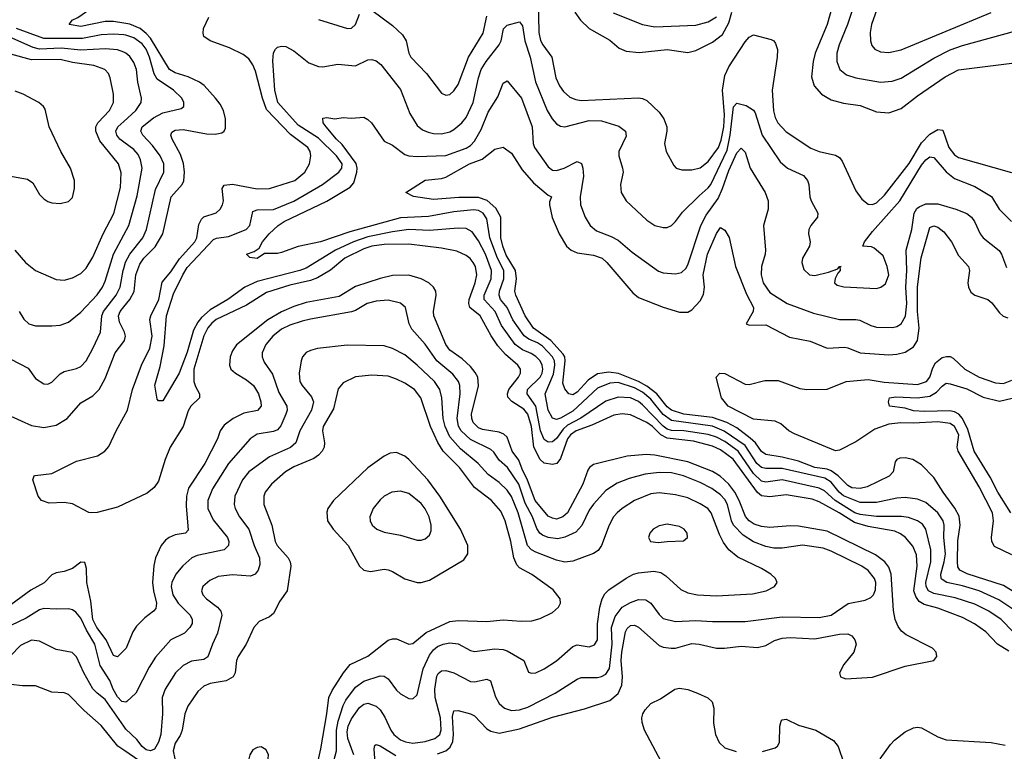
# Model space of a CAD drawing. Header units: inches. Extents: x 1308407 to 1441228, y 959628 to 1036311.
# Tile 630 of 656: x 1389493 to 1394293, y 1023147 to 1026713. Entities that reach past the tile are written whole.
import ezdxf

# ---------------------------------------------------------------- set-up
doc = ezdxf.new("R2010")
doc.units = ezdxf.units.IN
doc.header["$MEASUREMENT"] = 0
doc.layers.add('B3082', color=7, linetype='Continuous')
doc.layers.add('B3092', color=7, linetype='Continuous')

msp = doc.modelspace()

# ---------------------------------------------------------------- linework, layer by layer
at = {"layer": 'B3082', "color": 5}
for points, elevation in [([(1390000, 1026696.3), (1389950, 1026703.8), (1389910, 1026703.5), (1389790, 1026679.9), (1389733.6, 1026690), (1389748, 1026710), (1389776.3, 1026723.7), (1389872.5, 1026790), (1389990, 1026834), (1390000, 1026836.4)], 2820), ([(1390000, 1026554.3), (1389970, 1026565.7), (1389911, 1026571), (1389790, 1026564.9), (1389694.2, 1026574.2), (1389589.5, 1026569.5), (1389558.2, 1026578.2), (1389430, 1026633.7)], 2860), ([(1390000, 1026638.5), (1389950, 1026642.7), (1389890, 1026638.5), (1389798.2, 1026621.8), (1389610, 1026622.1), (1389477.8, 1026670)], 2840), ([(1389469.2, 1025590), (1389521.5, 1025530), (1389570, 1025491), (1389670, 1025446.7), (1389710, 1025444.2), (1389750, 1025454.7), (1389790, 1025475.9), (1389817.4, 1025502.7), (1389850, 1025556.1), (1389899.9, 1025670), (1389951, 1025769), (1389984.3, 1025895.7), (1389987.4, 1025967.4), (1389974.7, 1026010), (1389882.7, 1026122.7), (1389864.3, 1026170), (1389864.6, 1026190), (1389873.5, 1026210), (1389930.5, 1026270), (1389949.9, 1026310.1), (1389950.5, 1026350), (1389934.6, 1026430), (1389926, 1026450), (1389907.2, 1026470), (1389854, 1026490), (1389750, 1026504.3), (1389690, 1026519.3), (1389550, 1026517.5), (1389450, 1026544.9)], 2880), ([(1389430, 1025953.5), (1389530, 1025935.8), (1389557.5, 1025917.5), (1389590, 1025860.8), (1389610, 1025839.6), (1389630, 1025826.5), (1389650, 1025820.3), (1389690, 1025816.9), (1389730, 1025827.6), (1389750, 1025846.7), (1389760.7, 1025890), (1389759.8, 1025930), (1389739.9, 1025990), (1389693.8, 1026070), (1389636.7, 1026190), (1389616.2, 1026276.2), (1389608.5, 1026290), (1389586.3, 1026310), (1389509.9, 1026349.9), (1389470, 1026364.7)], 2920), ([(1390000, 1026116), (1389980.2, 1026130), (1389965.8, 1026150), (1389962.2, 1026170), (1389970.4, 1026190), (1390000, 1026216.7)], 2860), ([(1389490, 1025290.4), (1389512.7, 1025252.7), (1389538, 1025230), (1389570, 1025220.2), (1389650, 1025220.2), (1389690, 1025224.4), (1389730, 1025239), (1389790, 1025287.2), (1389870, 1025372.3), (1389897.1, 1025410), (1389910, 1025438.9), (1389949.6, 1025570.3), (1390000, 1025664.7)], 2860), ([(1389450, 1025057.8), (1389533.9, 1025013.9), (1389570, 1024964.4), (1389610, 1024937.6), (1389630, 1024937), (1389650, 1024947), (1389690, 1024986.3), (1389710, 1024998), (1389770, 1025013.4), (1389790, 1025023.2), (1389816.8, 1025050), (1389850, 1025110.3), (1389885.9, 1025190), (1389893.9, 1025270), (1389901.8, 1025290), (1389963.5, 1025370), (1389983.3, 1025410), (1389996.9, 1025490), (1390000, 1025500.5)], 2840), ([(1390000, 1025196.9), (1389978.6, 1025238.6), (1389973.8, 1025270), (1389981.9, 1025290), (1390000, 1025313)], 2820), ([(1389450, 1024780.6), (1389550, 1024734.4), (1389610, 1024725.8), (1389670, 1024736.6), (1389724.5, 1024770), (1389790, 1024844.9), (1389850, 1024879.4), (1389880.2, 1024910), (1389910, 1024964.7), (1389957.7, 1025090), (1390000, 1025145.3)], 2820), ([(1390000, 1024351.4), (1389970, 1024337.3), (1389870, 1024311.3), (1389842, 1024310), (1389830, 1024311.6), (1389750, 1024353.6), (1389710, 1024359.8), (1389636.2, 1024356.2), (1389599, 1024370), (1389582, 1024390), (1389557.2, 1024470), (1389564, 1024490), (1389568.3, 1024491.7), (1389650, 1024501.6), (1389770, 1024561.4), (1389872.3, 1024587.7), (1389908.5, 1024610), (1389927.3, 1024632.7), (1389963.2, 1024710), (1390000, 1024777.5)], 2780), ([(1390000, 1023638.7), (1389970, 1023608.4), (1389950, 1023614.3), (1389914.8, 1023690), (1389868.5, 1023750), (1389850, 1023789.1), (1389838.8, 1023878.8), (1389819.9, 1023970), (1389819, 1024039), (1389810, 1024067.3), (1389790, 1024069.6), (1389750, 1024038.2), (1389710, 1024024.1), (1389670, 1024017.3), (1389650, 1024006.6), (1389612.1, 1023967.9), (1389547.8, 1023932.2), (1389450, 1023861.4)], 2820), ([(1390000, 1023388.8), (1389990, 1023390.7), (1389970, 1023412.1), (1389948, 1023450), (1389931.8, 1023491.8), (1389884.8, 1023564.8), (1389858.5, 1023670), (1389817.9, 1023737.9), (1389790, 1023796), (1389766.1, 1023826.1), (1389750, 1023837.3), (1389730, 1023841.8), (1389670, 1023839.4), (1389610, 1023843.7), (1389590, 1023836.3), (1389524.3, 1023795.7), (1389450, 1023760.7)], 2840), ([(1390000, 1023269.7), (1389910, 1023399.9), (1389870.3, 1023430.3), (1389850, 1023452.5), (1389805.9, 1023530), (1389770, 1023608), (1389749, 1023629), (1389670, 1023643.1), (1389590, 1023684.4), (1389550, 1023689), (1389496.4, 1023663.6), (1389447.9, 1023612.1)], 2860), ([(1390000, 1023152.7), (1389971.8, 1023171.8), (1389890, 1023273.6), (1389806.8, 1023346.8), (1389730, 1023424.2), (1389710, 1023432), (1389650, 1023435.6), (1389570, 1023466.2), (1389506.5, 1023466.5), (1389450, 1023472.7)], 2880)]:
    msp.add_lwpolyline(points, dxfattribs=dict(at, elevation=elevation))
at = {"layer": 'B3092', "color": 5}
for points, elevation in [([(1393595.3, 1026890), (1393529.1, 1026690), (1393487.8, 1026590), (1393477.2, 1026550), (1393476.8, 1026510), (1393490.8, 1026470.8), (1393524.7, 1026444.7), (1393570, 1026430.2), (1393690, 1026407.9), (1393747.4, 1026412.6), (1393790, 1026427.3), (1393950, 1026524.7), (1394030, 1026565.7), (1394090, 1026587.8), (1394350, 1026658.6)], 2840), ([(1392020.5, 1026810), (1392024.3, 1026650), (1392032.1, 1026612.1), (1392043.4, 1026590), (1392087.8, 1026530), (1392106.4, 1026430), (1392124.6, 1026390), (1392143.7, 1026363.7), (1392175.8, 1026335.8), (1392203.9, 1026323.9), (1392230, 1026319.2), (1392510, 1026331.5), (1392530, 1026328.5), (1392550, 1026319.2), (1392610, 1026262), (1392633.8, 1026230), (1392647.5, 1026190), (1392648.3, 1026170), (1392636.9, 1026110), (1392644.4, 1026070), (1392681.8, 1026001.8), (1392693.4, 1025990), (1392720.7, 1025980.7), (1392770, 1025981.8), (1392810, 1025991.6), (1392850, 1026022.6), (1392899.9, 1026090), (1392913.5, 1026126.5), (1392926.6, 1026190), (1392929.2, 1026250), (1392918.6, 1026370), (1392930, 1026440.3), (1392950, 1026483.7), (1393030, 1026605), (1393050, 1026627.8), (1393070, 1026638.9), (1393156.1, 1026616.1), (1393169.3, 1026609.3), (1393177.7, 1026597.7), (1393187.4, 1026567.4), (1393186.1, 1026530), (1393161.4, 1026370), (1393168.3, 1026268.3), (1393176.3, 1026236.3), (1393188.9, 1026210), (1393230, 1026166.1), (1393350, 1026086.4), (1393390.1, 1026070.1), (1393470, 1026053.4), (1393490, 1026041.5), (1393503.6, 1026023.6), (1393570, 1025879.3), (1393598.2, 1025838.2), (1393630, 1025814), (1393650, 1025812), (1393670, 1025820.9), (1393710, 1025857.2), (1393830, 1026011.3), (1393890, 1026112.6), (1393930, 1026154.7), (1393970, 1026177), (1393994.4, 1026174.4), (1394022.9, 1026090), (1394050, 1026054.3), (1394070, 1026041.5), (1394328.4, 1025968.4)], 2780), ([(1393452.5, 1026770), (1393429.1, 1026690), (1393371.5, 1026550), (1393360.8, 1026510), (1393353.8, 1026433.8), (1393365.5, 1026390), (1393401.3, 1026350), (1393450, 1026322.6), (1393510, 1026305.6), (1393590, 1026294.6), (1393670, 1026264.6), (1393730, 1026259.8), (1393790, 1026280.2), (1393870, 1026342.3), (1394005.4, 1026434.6), (1394070, 1026467.8), (1394330, 1026501.2)], 2820), ([(1393681, 1026790), (1393645.5, 1026690), (1393639.4, 1026650), (1393640.7, 1026610), (1393648, 1026588), (1393662.6, 1026570), (1393690, 1026556.9), (1393730, 1026552.6), (1393790, 1026566.1), (1394230, 1026748.4)], 2860), ([(1390000, 1024777.5), (1390017.7, 1024810), (1390043.1, 1024910), (1390086.9, 1025030), (1390127.2, 1025112.8), (1390138.3, 1025170), (1390127.5, 1025252.5), (1390131.4, 1025270), (1390170.9, 1025350), (1390187, 1025433), (1390230, 1025484.6), (1390272.2, 1025547.8), (1390347.3, 1025630), (1390356.2, 1025650), (1390366, 1025714), (1390379.2, 1025740.8), (1390390, 1025751.8), (1390450, 1025771), (1390470.4, 1025790), (1390481.7, 1025810), (1390486.4, 1025830), (1390480.5, 1025890), (1390490, 1025906.7), (1390530, 1025911.9), (1390650, 1025888.4), (1390710, 1025890.1), (1390834, 1025930), (1390882.6, 1025970), (1390905.4, 1026010), (1390912.5, 1026050), (1390909.2, 1026070), (1390897.9, 1026090), (1390813.6, 1026153.6), (1390695.6, 1026275.6), (1390675.8, 1026330), (1390642.3, 1026462.3), (1390630, 1026493.5), (1390610, 1026522.8), (1390583.1, 1026543.1), (1390515.4, 1026575.4), (1390420.9, 1026610), (1390391.1, 1026631.1), (1390386.5, 1026646.5), (1390388.3, 1026670), (1390415.4, 1026724.6)], 2780), ([(1390950, 1026713.8), (1391090.7, 1026669.3), (1391110, 1026671.5), (1391129.7, 1026690), (1391150, 1026740.3)], 2780), ([(1391210, 1026759), (1391310, 1026684), (1391359.5, 1026639.5), (1391376.6, 1026610), (1391390, 1026550.5), (1391400.2, 1026530), (1391475.5, 1026450), (1391550, 1026354.4), (1391570, 1026344.9), (1391590, 1026348.8), (1391610, 1026366), (1391630, 1026396.5), (1391680.4, 1026530), (1391752.6, 1026647.4), (1391771.1, 1026730)], 2780), ([(1392198.9, 1026750), (1392226.3, 1026710), (1392270, 1026670.1), (1392370, 1026612.7), (1392414.9, 1026574.9), (1392450, 1026559.8), (1392512.8, 1026552.8), (1392650, 1026567.5), (1392750, 1026553.1), (1392790, 1026562.6), (1392870, 1026603), (1392919.3, 1026640.7), (1392950, 1026698.1), (1392964.8, 1026750)], 2820), ([(1392386.4, 1026746.4), (1392529.6, 1026689.6), (1392590, 1026677.5), (1392790, 1026686.4), (1392850, 1026702.6), (1392890, 1026726.8)], 2840), ([(1390000, 1025313), (1390029.1, 1025350), (1390051, 1025389), (1390059.6, 1025470), (1390078.6, 1025521.4), (1390098.6, 1025550), (1390153.3, 1025606.7), (1390191.3, 1025670), (1390230.9, 1025849.1), (1390285.4, 1025910), (1390293.1, 1025926.9), (1390297, 1025970), (1390291.6, 1026011.6), (1390276.5, 1026056.5), (1390235.4, 1026130), (1390229, 1026150), (1390234.8, 1026165.2), (1390250, 1026174.8), (1390290, 1026177.2), (1390402.8, 1026157.2), (1390445.7, 1026154.3), (1390477.8, 1026162.2), (1390489.8, 1026170.2), (1390496, 1026184), (1390496.2, 1026230), (1390486.6, 1026270), (1390470, 1026301), (1390447.2, 1026330), (1390391.9, 1026391.9), (1390369.1, 1026409.1), (1390313.9, 1026433.9), (1390250, 1026454.4), (1390222.5, 1026470), (1390130, 1026623), (1390110, 1026646.1), (1390080.1, 1026670), (1390030, 1026691.7), (1390000, 1026696.3)], 2820), ([(1394336.8, 1023730), (1394278, 1023790), (1394217.3, 1023830), (1394150, 1023864.1), (1394054.5, 1023894.5), (1393950, 1023917.2), (1393923.4, 1023930), (1393911.9, 1023950), (1393910.6, 1023970), (1393934.8, 1024070), (1393934.7, 1024130), (1393910.3, 1024230.3), (1393893.7, 1024253.7), (1393870.6, 1024270.6), (1393826.2, 1024286.2), (1393792.4, 1024292.4), (1393670, 1024291.4), (1393590, 1024302), (1393564.8, 1024310), (1393468.9, 1024368.9), (1393416.6, 1024416.6), (1393390, 1024429.6), (1393210, 1024470.2), (1393130, 1024459.1), (1393110, 1024464.1), (1393070, 1024501.9), (1392996.2, 1024610), (1392930, 1024656.9), (1392890, 1024678.3), (1392850, 1024691.1), (1392730.3, 1024709.7), (1392670, 1024711.4), (1392650, 1024717.2), (1392630, 1024732.4), (1392530, 1024835.7), (1392510, 1024851.7), (1392470, 1024869.9), (1392410, 1024873.9), (1392350, 1024854), (1392228.4, 1024771.6), (1392163.2, 1024736.8), (1392142.5, 1024717.5), (1392110, 1024672.3), (1392090, 1024654.8), (1392070, 1024654.6), (1392050, 1024666.8), (1392032.5, 1024710), (1392009.5, 1024829.5), (1391966.2, 1024890), (1391968.9, 1024911.1), (1392030, 1024970.2), (1392039.7, 1024990), (1392043.1, 1025010), (1392039.7, 1025030), (1392029.9, 1025050), (1392010, 1025071.8), (1391986.5, 1025086.5), (1391943.7, 1025103.7), (1391909.1, 1025130), (1391842.1, 1025222), (1391811.4, 1025290), (1391757.6, 1025350), (1391757.5, 1025370), (1391791.2, 1025450), (1391792.8, 1025490), (1391764.4, 1025570), (1391730, 1025635), (1391698.5, 1025678.5), (1391670, 1025695.2), (1391630, 1025697.3), (1391490, 1025685.4), (1391390, 1025690.6), (1391310, 1025679.5), (1391190, 1025654), (1391119.8, 1025630), (1391031.8, 1025590), (1390890, 1025501.8), (1390858.5, 1025490), (1390650, 1025436.2), (1390591.1, 1025410), (1390507.9, 1025350), (1390421.3, 1025298.7), (1390379, 1025261), (1390361.5, 1025238.5), (1390340.8, 1025199.2), (1390310, 1025092.8), (1390270, 1024989.7), (1390190, 1024855.3), (1390170, 1024855.3), (1390163.7, 1024863.7), (1390151.3, 1024931.3), (1390177.1, 1025022.9), (1390196.5, 1025123.5), (1390208.3, 1025270), (1390243.4, 1025376.6), (1390288, 1025470), (1390310, 1025504.7), (1390437.6, 1025642.4), (1390451.5, 1025648.5), (1390510, 1025655.6), (1390596.8, 1025690), (1390614.8, 1025710), (1390630, 1025778), (1390650, 1025786.1), (1390730, 1025787.4), (1390830, 1025828.9), (1390969, 1025910), (1391048.9, 1025970), (1391063.2, 1025990), (1391065.2, 1026010), (1391037.9, 1026050), (1390950, 1026135.5), (1390850, 1026198.7), (1390751.6, 1026310), (1390737.4, 1026370), (1390726.9, 1026513.1), (1390730, 1026550.8), (1390739.6, 1026570), (1390750, 1026578.7), (1390770, 1026583.6), (1390790, 1026581.8), (1390830, 1026560.7), (1390902.9, 1026502.9), (1390950, 1026484.1), (1390970, 1026482.9), (1391043.1, 1026496.9), (1391130, 1026488.4), (1391190, 1026517.6), (1391210, 1026518.5), (1391230, 1026513.1), (1391253.8, 1026493.8), (1391350, 1026373.1), (1391395, 1026255), (1391430, 1026197.3), (1391456.3, 1026176.3), (1391484.2, 1026164.2), (1391510, 1026158.1), (1391550, 1026157), (1391590, 1026166.8), (1391610, 1026177.3), (1391649, 1026210), (1391670, 1026236.5), (1391704, 1026310), (1391730.3, 1026429.7), (1391743.4, 1026470), (1391766.3, 1026510), (1391830.9, 1026590), (1391840.1, 1026610), (1391852.1, 1026667.9), (1391870, 1026686.7), (1391930, 1026703.1), (1391943.5, 1026683.5), (1391955.9, 1026610), (1391982.3, 1026530), (1392008, 1026410), (1392064.4, 1026270), (1392089.2, 1026229.2), (1392110, 1026206), (1392130, 1026194), (1392150, 1026190.2), (1392270, 1026221.3), (1392330, 1026220.7), (1392413.6, 1026193.6), (1392446, 1026170), (1392450, 1026146), (1392413.8, 1026070), (1392413.8, 1026050), (1392432.6, 1025990), (1392434.7, 1025970), (1392422.4, 1025910), (1392425.3, 1025870), (1392449.4, 1025829.4), (1392550, 1025736), (1392590, 1025710.3), (1392630, 1025700.9), (1392650, 1025700.9), (1392670, 1025710.3), (1392690, 1025728.9), (1392725, 1025775), (1392805, 1025855), (1392850, 1025893.3), (1392862.5, 1025910), (1392942.3, 1026077.7), (1392957.1, 1026150), (1392972.2, 1026287.8), (1392990, 1026305.9), (1393035.1, 1026295.1), (1393070, 1026272), (1393078.9, 1026258.9), (1393113, 1026150), (1393200.6, 1026020.6), (1393236, 1025990), (1393313.5, 1025953.5), (1393334.4, 1025930), (1393340.2, 1025910), (1393345, 1025850), (1393351.4, 1025830), (1393384.6, 1025770), (1393382, 1025750), (1393350.4, 1025710), (1393340.3, 1025690), (1393339, 1025670), (1393346, 1025630), (1393343.9, 1025610), (1393308.9, 1025550), (1393305.7, 1025530), (1393315.6, 1025495.6), (1393343.8, 1025470), (1393370, 1025466.3), (1393436.9, 1025483.1), (1393480.9, 1025499.1), (1393490, 1025510.9), (1393498, 1025510), (1393492.1, 1025507.9), (1393492.7, 1025490), (1393481.6, 1025478.4), (1393468.7, 1025451.3), (1393465.8, 1025430), (1393479.1, 1025419.1), (1393510.2, 1025410.2), (1393670, 1025403.2), (1393691.4, 1025408.6), (1393713.7, 1025426.3), (1393730.6, 1025470), (1393722, 1025510), (1393702.2, 1025562.2), (1393659.4, 1025599.4), (1393645.2, 1025605.2), (1393603.6, 1025610), (1393611.8, 1025630), (1393650, 1025681.1), (1393784, 1025830), (1393890, 1026004.2), (1393910, 1026030.6), (1393930, 1026044.2), (1393950, 1026042.1), (1394010, 1025971.9), (1394050, 1025938.3), (1394150, 1025900.1), (1394231.2, 1025851.2), (1394267.9, 1025790), (1394327.8, 1025730)], 2760), ([(1390000, 1025500.5), (1390008.9, 1025531.1), (1390030, 1025570.8), (1390092.7, 1025650), (1390111.7, 1025690), (1390154.9, 1025885.1), (1390195, 1025970), (1390194.9, 1026010), (1390177.1, 1026050), (1390139.5, 1026099.5), (1390092.3, 1026150), (1390082.8, 1026170), (1390090.5, 1026190), (1390145.2, 1026234.8), (1390190, 1026258.5), (1390280.3, 1026279.7), (1390293.3, 1026290), (1390293.6, 1026310), (1390283.1, 1026330), (1390243.1, 1026370), (1390162.9, 1026422.9), (1390148.8, 1026448.8), (1390125.9, 1026530), (1390109.5, 1026570), (1390090, 1026595.1), (1390050, 1026624.7), (1390010, 1026637.6), (1390000, 1026638.5)], 2840), ([(1390000, 1026216.7), (1390058.9, 1026270), (1390084.9, 1026310), (1390086.3, 1026330), (1390069, 1026409), (1390062.2, 1026470), (1390050, 1026504.8), (1390030, 1026533.8), (1390010, 1026550.5), (1390000, 1026554.3)], 2860), ([(1394378.8, 1023810), (1394266.1, 1023886.1), (1394170, 1023929.3), (1394090, 1023953.2), (1394012.6, 1023970), (1393990, 1023983.9), (1393985.3, 1023990), (1393983.5, 1024010), (1394000.9, 1024070), (1394006, 1024110), (1393997.8, 1024190), (1393999.5, 1024250), (1393995.8, 1024270), (1393969.9, 1024310), (1393910, 1024359.9), (1393870, 1024376.8), (1393810, 1024384.7), (1393770, 1024381), (1393670, 1024359.3), (1393590, 1024360.4), (1393510, 1024392.9), (1393488.7, 1024410), (1393450, 1024458.9), (1393417.9, 1024477.9), (1393210, 1024526.2), (1393130, 1024525.9), (1393110, 1024529.9), (1393086, 1024550), (1393030, 1024638.4), (1392928, 1024708), (1392870, 1024732.1), (1392670, 1024760.2), (1392630, 1024788.2), (1392570, 1024863.4), (1392530, 1024898.2), (1392490, 1024919), (1392410, 1024944.6), (1392370, 1024942.3), (1392310, 1024917), (1392190, 1024804.3), (1392130, 1024770.8), (1392110, 1024764.8), (1392090.4, 1024770.5), (1392070, 1024809.7), (1392054.2, 1024890), (1392094.8, 1024985.2), (1392102.1, 1025030), (1392099.5, 1025050), (1392089.9, 1025070), (1392042, 1025122), (1392017.7, 1025137.7), (1391975.4, 1025155.4), (1391952.6, 1025172.6), (1391896.9, 1025250), (1391869.2, 1025310), (1391836.6, 1025350), (1391829.9, 1025370), (1391832.2, 1025390), (1391853.4, 1025450), (1391853, 1025490), (1391822.1, 1025550), (1391785.4, 1025650), (1391770, 1025742.4), (1391751.9, 1025770), (1391730, 1025783.1), (1391706.2, 1025786.2), (1391610, 1025777.1), (1391486.7, 1025753.3), (1391350, 1025747.7), (1391101.6, 1025678.4), (1390959.3, 1025630), (1390850, 1025607.9), (1390770, 1025578.6), (1390750, 1025573.8), (1390687.1, 1025572.9), (1390650, 1025549.8), (1390614, 1025554), (1390598, 1025570), (1390636.6, 1025583.4), (1390660.5, 1025599.5), (1390676.1, 1025630), (1390709, 1025670), (1390752.5, 1025710), (1390782, 1025730), (1390990.9, 1025829.1), (1391103.2, 1025896.8), (1391121.7, 1025918.3), (1391136.3, 1025970), (1391138.1, 1025990), (1391132.5, 1026012.5), (1391064.4, 1026104.4), (1391036.7, 1026130), (1390986.6, 1026190), (1390972.6, 1026210), (1390970, 1026233), (1390990, 1026236.9), (1391030, 1026230.3), (1391070, 1026236), (1391110, 1026232.8), (1391170, 1026237.4), (1391190, 1026227), (1391208.5, 1026210), (1391270, 1026121.6), (1391310, 1026101.3), (1391370, 1026056.2), (1391390, 1026049.1), (1391430, 1026045.5), (1391570, 1026050.6), (1391670, 1026086.8), (1391690, 1026099.8), (1391710, 1026120.9), (1391742.6, 1026177.4), (1391777.4, 1026262.6), (1391823.7, 1026336.3), (1391850, 1026404), (1391870, 1026414.9), (1391938.7, 1026330), (1391990.6, 1026190), (1391996.6, 1026110), (1392002, 1026090), (1392070, 1025996), (1392090, 1025980.2), (1392110, 1025977.5), (1392147.6, 1025990), (1392210, 1026022.6), (1392231.9, 1026011.9), (1392239.1, 1025990), (1392242.3, 1025950), (1392225.2, 1025850), (1392226.7, 1025810), (1392249.2, 1025750), (1392274.3, 1025710), (1392304.5, 1025684.5), (1392376.6, 1025656.6), (1392410, 1025638.9), (1392479.7, 1025579.7), (1392608.1, 1025488.1), (1392630, 1025478.6), (1392690, 1025474.2), (1392718.7, 1025481.3), (1392739.9, 1025500.1), (1392750, 1025518), (1392813.5, 1025710), (1392840.3, 1025759.7), (1392898.1, 1025841.9), (1392920.1, 1025890), (1392950, 1025978.1), (1392990, 1026064.7), (1393010, 1026087.6), (1393030, 1026066.7), (1393053.5, 1025990), (1393126.9, 1025870), (1393141.8, 1025830), (1393142.8, 1025790), (1393118.9, 1025710), (1393128.4, 1025590), (1393126.8, 1025570), (1393109.6, 1025510.4), (1393108.3, 1025470), (1393117.7, 1025430), (1393150, 1025382.6), (1393234.4, 1025330), (1393363.1, 1025283.1), (1393490, 1025251.6), (1393570, 1025252.3), (1393588.3, 1025248.3), (1393642.1, 1025222.1), (1393670, 1025214), (1393747.8, 1025212.2), (1393770, 1025218), (1393790, 1025231.3), (1393811.4, 1025268.6), (1393817.5, 1025330), (1393813.3, 1025410), (1393818.6, 1025490), (1393814.8, 1025590), (1393842.2, 1025690), (1393854.5, 1025770), (1393867.6, 1025792.4), (1393878.3, 1025801.7), (1393910, 1025816), (1393970, 1025815.6), (1394057.4, 1025790), (1394110, 1025767.7), (1394132.9, 1025750), (1394148.4, 1025730), (1394175.4, 1025670), (1394190, 1025650.2), (1394268.3, 1025588.3), (1394280.2, 1025570), (1394304.7, 1025504.7)], 2740), ([(1390000, 1025664.7), (1390024.2, 1025710), (1390065.7, 1025854.3), (1390089.4, 1025989.4), (1390082.3, 1026030), (1390070, 1026055.9), (1390050, 1026080.8), (1390000, 1026116)], 2860), ([(1394470, 1023843.7), (1394290, 1023955.1), (1394112.3, 1024012.3), (1394077, 1024030), (1394066.8, 1024046.8), (1394064.4, 1024070), (1394066.7, 1024173.3), (1394078.8, 1024250), (1394073.1, 1024293.1), (1394052.8, 1024332.8), (1393995.2, 1024410), (1393950, 1024481.2), (1393890, 1024543.5), (1393847, 1024570), (1393810, 1024578.3), (1393784.1, 1024575.9), (1393768.9, 1024570), (1393761.4, 1024558.6), (1393751.1, 1024510), (1393731.5, 1024488.5), (1393624.1, 1024435.9), (1393590, 1024428.5), (1393550, 1024432.2), (1393530, 1024442.5), (1393483.7, 1024490), (1393450, 1024514.6), (1393430, 1024522.1), (1393370, 1024530), (1393290, 1024561.5), (1393210, 1024581.6), (1393130, 1024593.5), (1393110, 1024608.9), (1393079.9, 1024650), (1393054.2, 1024674.2), (1392990, 1024723.4), (1392940.8, 1024750), (1392870, 1024774.4), (1392731, 1024791), (1392670.5, 1024810), (1392650, 1024826.7), (1392599.4, 1024890), (1392550, 1024927.6), (1392510, 1024949.6), (1392412, 1024988), (1392365.5, 1024994.5), (1392310, 1024986.2), (1392263.8, 1024956.2), (1392210, 1024897.7), (1392190, 1024884.3), (1392170, 1024888.9), (1392150, 1024913.7), (1392141.2, 1024941.2), (1392152.6, 1025050), (1392149.9, 1025070), (1392143, 1025083), (1392081.6, 1025150), (1391997.2, 1025210), (1391957.9, 1025270), (1391911.4, 1025370), (1391907.2, 1025390), (1391914.5, 1025450), (1391910.9, 1025490), (1391865, 1025565), (1391847.7, 1025610), (1391839.1, 1025650), (1391838.1, 1025750), (1391814.7, 1025794.7), (1391772.2, 1025832.2), (1391730, 1025847.1), (1391633.1, 1025846.9), (1391510, 1025836.1), (1391412, 1025852), (1391375.3, 1025870), (1391469.8, 1025930.2), (1391550, 1025938.4), (1391570, 1025946.2), (1391685.6, 1026010), (1391746.8, 1026033.2), (1391810, 1026082.3), (1391850, 1026092.2), (1391890, 1026062.6), (1391942, 1025982), (1391997.5, 1025917.5), (1392070, 1025857.1), (1392086, 1025850), (1392075.3, 1025824.7), (1392075.5, 1025810), (1392089.3, 1025749.3), (1392123, 1025670), (1392159.5, 1025610), (1392181.8, 1025590), (1392210, 1025576.8), (1392290, 1025566), (1392332.1, 1025550), (1392355.5, 1025530), (1392481.9, 1025381.9), (1392510, 1025359), (1392630, 1025312.6), (1392710, 1025287.6), (1392750, 1025287.6), (1392770, 1025299.1), (1392810, 1025343.2), (1392826.3, 1025373.7), (1392831.1, 1025410), (1392825.5, 1025470), (1392846.8, 1025570), (1392890, 1025670.4), (1392910, 1025700.4), (1392930, 1025687.7), (1392952, 1025652), (1392982.7, 1025510), (1393035.9, 1025375.9), (1393071.2, 1025310), (1393068.6, 1025290), (1393034.9, 1025230), (1393050, 1025224.8), (1393130, 1025225.1), (1393246.1, 1025166.1), (1393346.3, 1025146.3), (1393430, 1025111.7), (1393516.2, 1025116.2), (1393530, 1025114.4), (1393590, 1025089.5), (1393730, 1025079.3), (1393770, 1025082.8), (1393810, 1025092.8), (1393850, 1025119.2), (1393870, 1025150.2), (1393878.8, 1025210), (1393870.4, 1025290), (1393870, 1025410.5), (1393887.5, 1025552.5), (1393930, 1025699.6), (1393950, 1025708.3), (1393970, 1025701.5), (1393998.6, 1025678.6), (1394035.6, 1025630), (1394070, 1025563.9), (1394118.9, 1025510), (1394124.2, 1025490), (1394115.4, 1025430), (1394118.2, 1025410), (1394130, 1025384.9), (1394150.2, 1025370.2), (1394212.9, 1025350), (1394233.3, 1025333.3), (1394270, 1025283.6), (1394288.2, 1025268.2), (1394310, 1025259.3)], 2720), ([(1394316.1, 1023636.1), (1394260.2, 1023670), (1394203.2, 1023730), (1394148, 1023768), (1394090, 1023799.7), (1393970, 1023844.5), (1393902, 1023862), (1393877.7, 1023877.7), (1393861.6, 1023901.6), (1393852.8, 1023930), (1393868.7, 1024050), (1393864.8, 1024104.8), (1393847.7, 1024147.7), (1393811.2, 1024190), (1393788, 1024208), (1393760.1, 1024220.1), (1393630, 1024243.1), (1393562.3, 1024262.3), (1393487.6, 1024310), (1393390, 1024363.7), (1393356.4, 1024376.4), (1393230, 1024396.6), (1393150, 1024387.9), (1393110, 1024393.1), (1393090, 1024408.8), (1392971.8, 1024571.8), (1392910, 1024617.3), (1392870, 1024634.1), (1392778.7, 1024658.7), (1392650, 1024673.2), (1392619.2, 1024690), (1392578.2, 1024730), (1392550, 1024749.9), (1392470, 1024787.5), (1392430, 1024791.8), (1392390, 1024785.3), (1392282.8, 1024737.2), (1392206.3, 1024710), (1392178.7, 1024690), (1392164.3, 1024670), (1392130, 1024573.8), (1392112.4, 1024550), (1392090, 1024545), (1392050, 1024552.1), (1392030, 1024569.3), (1391999.3, 1024630), (1391987.4, 1024730), (1391969.7, 1024789.7), (1391950, 1024814.9), (1391892.9, 1024852.9), (1391872.7, 1024872.7), (1391870.4, 1024890), (1391878.4, 1024910), (1391925.4, 1024970), (1391935, 1024990), (1391934.9, 1025010), (1391922, 1025030), (1391861.9, 1025081.9), (1391824, 1025124), (1391792.1, 1025172.1), (1391737.9, 1025270), (1391686.8, 1025310), (1391682, 1025330), (1391684.5, 1025350), (1391712.8, 1025430), (1391721.6, 1025470), (1391714.4, 1025510), (1391704.2, 1025530), (1391689.2, 1025549.2), (1391670, 1025563.8), (1391624.8, 1025584.8), (1391550, 1025599.9), (1391390, 1025619.6), (1391270, 1025617.4), (1391210, 1025609.6), (1391170, 1025596.5), (1391077.5, 1025550), (1391007.9, 1025492.2), (1390945.4, 1025454.6), (1390910, 1025442.1), (1390810, 1025419.9), (1390696.7, 1025383.3), (1390598, 1025322), (1390450, 1025251), (1390430, 1025234.6), (1390410, 1025211.4), (1390390, 1025172), (1390342.1, 1025010), (1390342.4, 1024950), (1390350, 1024925.2), (1390368.9, 1024890), (1390370.1, 1024870), (1390326.8, 1024830), (1390314, 1024806), (1390290.1, 1024730), (1390226.7, 1024630), (1390202.3, 1024570), (1390170, 1024464), (1390147.6, 1024432.4), (1390114.5, 1024405.5), (1390000, 1024351.4)], 2780), ([(1391530, 1023135), (1391570.2, 1023149.8), (1391592, 1023168), (1391604.5, 1023195.5), (1391608.3, 1023230), (1391602.3, 1023317.7), (1391610, 1023344.9), (1391630, 1023345.4), (1391690.7, 1023330.7), (1391710, 1023319.7), (1391770, 1023257), (1391790, 1023245.2), (1391830, 1023235.5), (1391930, 1023257.1), (1392090, 1023313.8), (1392246.2, 1023353.8), (1392370, 1023395.5), (1392410, 1023429.4), (1392428.3, 1023470), (1392432.5, 1023510), (1392426.1, 1023590), (1392428.1, 1023630), (1392446.8, 1023730), (1392454.7, 1023745.3), (1392470, 1023760.2), (1392490, 1023762), (1392510, 1023753.1), (1392610, 1023663), (1392630, 1023654.6), (1392669.6, 1023649.6), (1392690, 1023650.7), (1392770, 1023673.4), (1392804.9, 1023670), (1392890, 1023650.1), (1392929.9, 1023650.1), (1393010, 1023659.5), (1393090, 1023653.3), (1393130, 1023663.1), (1393173.3, 1023686.7), (1393210, 1023699.1), (1393250, 1023701.9), (1393370, 1023695.2), (1393490, 1023719), (1393530, 1023719.6), (1393550.4, 1023710), (1393564.9, 1023690), (1393570.3, 1023670), (1393559.6, 1023630), (1393511.7, 1023570), (1393490.4, 1023530), (1393494, 1023510), (1393520.5, 1023500.5), (1393650, 1023508.4), (1393810, 1023562.9), (1393949.6, 1023590.4), (1393964.5, 1023610), (1393961.6, 1023630), (1393943.6, 1023650), (1393814.5, 1023714.5), (1393792.8, 1023732.8), (1393775.4, 1023755.4), (1393761.5, 1023790), (1393752.8, 1023832.8), (1393742.1, 1024010), (1393730, 1024044.8), (1393711.2, 1024071.2), (1393664.7, 1024104.7), (1393430, 1024219.4), (1393290, 1024244.8), (1393250, 1024246.3), (1393150, 1024238.3), (1393110, 1024242.3), (1393074.5, 1024254.5), (1393050, 1024271.3), (1393031.7, 1024291.7), (1393001, 1024370), (1392980.1, 1024410), (1392950, 1024448.6), (1392908.7, 1024488.7), (1392870, 1024511), (1392750, 1024558.5), (1392590, 1024589.9), (1392546.9, 1024593.1), (1392455, 1024585), (1392290, 1024545.7), (1392270.1, 1024529.9), (1392262.4, 1024517.6), (1392238.1, 1024450), (1392163.6, 1024310), (1392141.6, 1024290), (1392110, 1024279.3), (1392090, 1024283), (1392070, 1024293.8), (1392005.8, 1024370), (1391969.3, 1024469.3), (1391942.1, 1024522.1), (1391926.5, 1024566.5), (1391894.3, 1024610), (1391870, 1024677.8), (1391853.3, 1024693.3), (1391830, 1024702.9), (1391750, 1024716), (1391730, 1024723.9), (1391703.7, 1024750), (1391696.7, 1024770), (1391696, 1024790), (1391728.9, 1024928.9), (1391725.9, 1024970), (1391713.8, 1024993.8), (1391690, 1025022), (1391650, 1025059.9), (1391590, 1025101.7), (1391570, 1025129.8), (1391511.4, 1025270), (1391510.9, 1025290), (1391524.1, 1025370), (1391521.3, 1025390), (1391510.6, 1025410), (1391487.6, 1025430), (1391450, 1025449.3), (1391390, 1025467.5), (1391310, 1025465.7), (1391250, 1025452.4), (1391130, 1025412), (1391050, 1025363.8), (1390890, 1025334.4), (1390830, 1025315), (1390770, 1025289.6), (1390702.3, 1025250), (1390550, 1025129), (1390530, 1025099.2), (1390519.2, 1025070), (1390515.1, 1025030), (1390522.2, 1025010), (1390544.2, 1024990), (1390598.1, 1024958.1), (1390632.1, 1024930), (1390656.8, 1024890), (1390668.7, 1024851.3), (1390670.1, 1024829.9), (1390652.4, 1024807.6), (1390585.1, 1024794.9), (1390533.4, 1024770), (1390490, 1024737), (1390470.9, 1024710), (1390457.3, 1024670), (1390395.8, 1024550), (1390315.2, 1024430), (1390306.1, 1024390), (1390304.4, 1024344.4), (1390314.9, 1024225.1), (1390300.7, 1024210), (1390250, 1024203), (1390220.7, 1024190), (1390203.5, 1024176.5), (1390182.7, 1024150), (1390155, 1024090), (1390147.2, 1024052.8), (1390140.1, 1023970), (1390144.4, 1023930), (1390159.8, 1023870), (1390155.9, 1023844.1), (1390145.7, 1023830), (1390102.1, 1023797.9), (1390062.4, 1023757.6), (1390043.9, 1023730), (1390011.2, 1023650), (1390000, 1023638.7)], 2820), ([(1391121.2, 1023130), (1391092.5, 1023210), (1391090, 1023242), (1391094.3, 1023270), (1391110, 1023305), (1391150, 1023361.3), (1391170, 1023377.8), (1391190, 1023381.7), (1391230, 1023367.8), (1391250, 1023350.2), (1391272.9, 1023312.9), (1391302, 1023250), (1391317.5, 1023230), (1391350, 1023203.8), (1391373.1, 1023193.1), (1391410, 1023187.4), (1391470, 1023194.8), (1391517.1, 1023210), (1391540.4, 1023230), (1391548.3, 1023251.7), (1391544.6, 1023310), (1391519, 1023410), (1391516.2, 1023450), (1391526.4, 1023513.6), (1391533.1, 1023526.9), (1391550, 1023540.2), (1391570, 1023540.7), (1391610, 1023529.3), (1391690, 1023487.8), (1391710, 1023486.3), (1391770, 1023498.6), (1391788.2, 1023490), (1391812.5, 1023412.5), (1391830, 1023380.8), (1391856.8, 1023356.8), (1391890, 1023346.8), (1391930, 1023349), (1391970, 1023363.1), (1392103.5, 1023430), (1392210, 1023498.9), (1392230, 1023507), (1392310, 1023507.6), (1392330, 1023512.1), (1392350, 1023522.5), (1392369, 1023551), (1392382.1, 1023670), (1392378.1, 1023750), (1392395.6, 1023804.4), (1392430.3, 1023849.7), (1392470, 1023872.3), (1392510, 1023886.8), (1392545, 1023885), (1392569.6, 1023869.6), (1392610, 1023813.4), (1392630, 1023794.7), (1392690, 1023780.1), (1392790, 1023785.1), (1392870, 1023779.5), (1393030, 1023779.5), (1393210, 1023802.5), (1393390, 1023799.6), (1393450, 1023810.8), (1393532.1, 1023867.9), (1393615.4, 1023884.6), (1393642.7, 1023897.3), (1393654.8, 1023910), (1393665.8, 1023934.2), (1393666.7, 1023970), (1393659.9, 1023990), (1393630, 1024029.1), (1393599.3, 1024050), (1393450, 1024123), (1393410, 1024137.9), (1393310, 1024152.4), (1393210, 1024137.3), (1393170, 1024137.3), (1393130, 1024144.8), (1393070, 1024168.4), (1393020.4, 1024200.4), (1392973, 1024250), (1392963.9, 1024270), (1392943.1, 1024350), (1392930, 1024374.1), (1392910, 1024396.6), (1392867.5, 1024427.5), (1392810, 1024457.2), (1392730, 1024490.3), (1392670, 1024505.2), (1392610, 1024506), (1392542.1, 1024497.9), (1392463.5, 1024476.5), (1392405.4, 1024454.6), (1392350, 1024418.6), (1392290, 1024351.4), (1392270, 1024323.1), (1392232.8, 1024247.2), (1392204.1, 1024215.9), (1392150, 1024190.4), (1392116.7, 1024183.2), (1392070, 1024189.9), (1392041.3, 1024201.3), (1392029.3, 1024210), (1392014, 1024234), (1391992.3, 1024290), (1391957.4, 1024357.4), (1391926.6, 1024450), (1391870.9, 1024530), (1391830, 1024565.5), (1391804.7, 1024604.7), (1391790, 1024618.7), (1391690, 1024666.7), (1391645.1, 1024710), (1391632.5, 1024732.5), (1391625.5, 1024770), (1391640.4, 1024890), (1391638.4, 1024930), (1391632.1, 1024950), (1391605, 1024985), (1391525.8, 1025050), (1391470, 1025131.4), (1391404.4, 1025204.4), (1391391.2, 1025230), (1391373.3, 1025310), (1391350, 1025332.2), (1391290, 1025345.8), (1391230, 1025341.8), (1391187, 1025330), (1391130, 1025295.4), (1391111.3, 1025288.7), (1390910, 1025253.9), (1390870, 1025243.2), (1390810, 1025224.2), (1390770, 1025204.5), (1390727.3, 1025170), (1390692.5, 1025130), (1390674.2, 1025090), (1390674.3, 1025070), (1390684.4, 1025044.4), (1390725.5, 1024985.5), (1390756.4, 1024896.4), (1390794.4, 1024830), (1390796.1, 1024810), (1390790.7, 1024790), (1390766.3, 1024733.7), (1390750, 1024713.8), (1390730, 1024705.6), (1390650, 1024693.3), (1390616.2, 1024670), (1390511.3, 1024550), (1390433.4, 1024426.6), (1390410.1, 1024370), (1390410.7, 1024330), (1390436.2, 1024276.2), (1390505.2, 1024190), (1390512.7, 1024170), (1390511.2, 1024150), (1390490, 1024129.9), (1390358.8, 1024101.2), (1390331.6, 1024090), (1390288.3, 1024051.7), (1390253.7, 1024010), (1390235.1, 1023970), (1390231.9, 1023950), (1390239.1, 1023910), (1390265.7, 1023870), (1390323.8, 1023810), (1390333.7, 1023790), (1390333, 1023770), (1390322.2, 1023750), (1390296.3, 1023723.7), (1390230, 1023689.8), (1390154.2, 1023605.8), (1390123.4, 1023556.6), (1390059, 1023430), (1390015.3, 1023390), (1390010, 1023386.8), (1390000, 1023388.8)], 2840), ([(1390000, 1025145.3), (1390003.6, 1025150), (1390008.3, 1025170), (1390003.6, 1025190), (1390000, 1025196.9)], 2820), ([(1391017, 1023070), (1391037.3, 1023150), (1391037.8, 1023250), (1391046, 1023294), (1391069.9, 1023370), (1391082.8, 1023397.2), (1391130, 1023460.4), (1391170, 1023488.7), (1391250, 1023514.6), (1391270, 1023514.2), (1391290, 1023500.8), (1391330, 1023445.8), (1391350, 1023427.9), (1391390, 1023404.2), (1391410, 1023403.1), (1391430, 1023423), (1391459.2, 1023550), (1391490, 1023615.7), (1391510, 1023641.4), (1391530, 1023657.5), (1391558, 1023670), (1391590, 1023676.2), (1391631, 1023671), (1391690, 1023638.6), (1391710, 1023633.1), (1391810, 1023647.3), (1391850, 1023643.2), (1391870, 1023636.6), (1391950.3, 1023590), (1391973.7, 1023533.7), (1391987.9, 1023527.9), (1392010, 1023530.3), (1392050, 1023549.3), (1392110, 1023588.6), (1392190, 1023658.8), (1392210, 1023665.6), (1392270, 1023656.5), (1392294.5, 1023665.5), (1392309.8, 1023690.2), (1392309.3, 1023769.3), (1392321.2, 1023850), (1392332.7, 1023890), (1392345.4, 1023914.6), (1392365, 1023935), (1392449.5, 1023990.5), (1392485.7, 1024010), (1392510, 1024017.5), (1392584.5, 1024024.5), (1392618.4, 1024018.4), (1392642.9, 1024002.8), (1392716.2, 1023936.2), (1392750, 1023919.7), (1392798, 1023910), (1392890, 1023905.7), (1393065.8, 1023914.2), (1393132.7, 1023930), (1393173.2, 1023950), (1393186.6, 1023970), (1393177, 1023990), (1393155.6, 1024010), (1393110, 1024038.6), (1392993.8, 1024093.9), (1392950, 1024129.8), (1392924.4, 1024164.4), (1392904.2, 1024204.2), (1392864.3, 1024310), (1392847.1, 1024330), (1392810, 1024354), (1392750, 1024382.5), (1392690, 1024397.8), (1392610, 1024407.4), (1392570, 1024401.5), (1392490.1, 1024369.9), (1392430, 1024330.6), (1392406.4, 1024310), (1392388.4, 1024290), (1392366.2, 1024250), (1392330, 1024149.7), (1392313.7, 1024126.3), (1392290, 1024110.8), (1392190, 1024073.8), (1392150.1, 1024069.9), (1392110, 1024079.6), (1392010, 1024118), (1391988.8, 1024128.8), (1391969.1, 1024150), (1391923.7, 1024310), (1391890, 1024388.5), (1391870, 1024419.6), (1391830, 1024456.9), (1391776.6, 1024496.6), (1391728.6, 1024550), (1391641.6, 1024621.6), (1391590, 1024680.7), (1391566.9, 1024730), (1391556.7, 1024770), (1391550.8, 1024870), (1391541.7, 1024910), (1391515.2, 1024950), (1391429.9, 1025029.9), (1391370, 1025079.5), (1391310, 1025110.7), (1391270, 1025122.9), (1391090, 1025126), (1390944.7, 1025110), (1390910, 1025101.5), (1390889.4, 1025090.6), (1390871.8, 1025070), (1390865, 1025050), (1390855.8, 1024990), (1390858.6, 1024950), (1390869.4, 1024930), (1390914.9, 1024874.9), (1390924.7, 1024850), (1390915.4, 1024810), (1390858, 1024710), (1390839.4, 1024650), (1390812.4, 1024627.6), (1390710, 1024582.3), (1390610.2, 1024510), (1390579.8, 1024470), (1390541.6, 1024390), (1390538.7, 1024350), (1390544, 1024330), (1390564, 1024290), (1390610.7, 1024230), (1390636.1, 1024150), (1390661.9, 1024090), (1390662.9, 1024057.1), (1390655, 1024030), (1390640.3, 1024010), (1390618.7, 1024001.3), (1390530, 1024007.3), (1390460.3, 1023999.7), (1390419.7, 1023980.3), (1390385.8, 1023950), (1390378.6, 1023930), (1390385.2, 1023910), (1390404.2, 1023890), (1390457.5, 1023850), (1390473.4, 1023830), (1390478.3, 1023810), (1390457.6, 1023722.4), (1390432.2, 1023670), (1390410, 1023607.7), (1390390, 1023594.5), (1390330, 1023586.2), (1390290, 1023566.1), (1390252.6, 1023530), (1390202, 1023450), (1390187.8, 1023410), (1390188.7, 1023330), (1390180.3, 1023230), (1390170, 1023191.2), (1390150, 1023157.6), (1390130, 1023149.2), (1390110, 1023155), (1390090, 1023170.7), (1390064.3, 1023204.3), (1390010, 1023255.2), (1390000, 1023269.7)], 2860), ([(1394330, 1024105), (1394246.2, 1024146.2), (1394233, 1024170), (1394230.4, 1024190), (1394241.3, 1024270), (1394236, 1024310), (1394170, 1024437), (1394067.7, 1024610), (1394063.4, 1024630), (1394071.9, 1024690), (1394050, 1024730.7), (1394030, 1024744.3), (1393970, 1024753.2), (1393850, 1024747.1), (1393788.7, 1024748.7), (1393730, 1024741.9), (1393662.9, 1024717.1), (1393570, 1024654.9), (1393490, 1024615.2), (1393470, 1024612.3), (1393270, 1024694.5), (1393242.5, 1024710), (1393203.2, 1024743.2), (1393176.7, 1024756.7), (1393070, 1024766.7), (1392946.4, 1024830), (1392914, 1024870), (1392889.3, 1024970), (1392906, 1024990), (1392930, 1024988.4), (1393030, 1024936.5), (1393050, 1024934.9), (1393126.3, 1024953.7), (1393190, 1024954.8), (1393296.3, 1024916.3), (1393330.4, 1024910.4), (1393430, 1024913), (1393522, 1024950), (1393630, 1024959), (1393707, 1024947), (1393870, 1024934.6), (1393914.1, 1024950), (1393929.9, 1024970), (1393944.3, 1025015.7), (1393958.6, 1025041.4), (1393990, 1025066.7), (1394011.7, 1025071.7), (1394030, 1025070.8), (1394043.8, 1025063.8), (1394101.1, 1025010), (1394170, 1024970.1), (1394250, 1024942.4), (1394290, 1024939.6), (1394330, 1024956)], 2680), ([(1390917.3, 1022962.7), (1390960.6, 1023159.4), (1390991, 1023330), (1391000.2, 1023410), (1391016.2, 1023443.8), (1391070.7, 1023529.3), (1391104.1, 1023570), (1391190, 1023610.9), (1391290, 1023688.5), (1391310, 1023696), (1391330, 1023695.8), (1391390, 1023670.2), (1391410, 1023672.2), (1391473.8, 1023726.2), (1391590, 1023780.7), (1391630, 1023784.8), (1391770, 1023779.4), (1391850, 1023788.7), (1391938, 1023782), (1391990, 1023783.9), (1392030, 1023794), (1392090, 1023823.6), (1392120.5, 1023850), (1392129.7, 1023870), (1392127.8, 1023890), (1392093.5, 1023933.5), (1391990, 1024008.9), (1391930, 1024040.7), (1391916.3, 1024056.3), (1391901.7, 1024090), (1391886.9, 1024170), (1391859.2, 1024270), (1391838, 1024318), (1391792.7, 1024370), (1391710, 1024432.4), (1391636.4, 1024530), (1391558.2, 1024610), (1391532.2, 1024652.2), (1391495.4, 1024730), (1391449.2, 1024870), (1391417, 1024910), (1391370, 1024940.8), (1391330, 1024961.3), (1391290, 1024974.9), (1391210, 1024981.3), (1391130, 1024972.3), (1391070, 1024943.5), (1391045.3, 1024914.7), (1391022.8, 1024817.2), (1390971.9, 1024730), (1390969, 1024709), (1390978.9, 1024650), (1390977, 1024630), (1390968, 1024610), (1390949.4, 1024590), (1390926.1, 1024573.9), (1390830, 1024534.4), (1390788.4, 1024510), (1390720.7, 1024450), (1390690.2, 1024410), (1390683, 1024390), (1390682.5, 1024350), (1390721.7, 1024250), (1390738, 1024170), (1390748.7, 1024150), (1390801, 1024090), (1390811.8, 1024070), (1390814.3, 1024050), (1390797.2, 1023930), (1390760.9, 1023879.1), (1390730, 1023818.3), (1390710, 1023802.8), (1390660.3, 1023779.7), (1390634.9, 1023750), (1390596.5, 1023670), (1390557.6, 1023610), (1390550.2, 1023590), (1390542.8, 1023530), (1390532.8, 1023510), (1390499.3, 1023490), (1390422, 1023478), (1390390, 1023464.4), (1390361.6, 1023438.4), (1390312.2, 1023367.8), (1390298.5, 1023330), (1390285.4, 1023250), (1390275.1, 1023224.9), (1390250, 1023187.2), (1390240.3, 1023150), (1390249.6, 1023110)], 2880), ([(1394325.7, 1024310), (1394261.2, 1024410), (1394224, 1024484), (1394147.2, 1024610), (1394115.2, 1024715.2), (1394089.1, 1024769.1), (1394071.1, 1024791.1), (1394050, 1024802.4), (1394027, 1024807), (1393903.6, 1024803.6), (1393850, 1024807.1), (1393810, 1024819), (1393733.2, 1024830), (1393729.1, 1024850.9), (1393734, 1024870), (1393764.7, 1024875.3), (1393870, 1024870.7), (1393930, 1024878.8), (1393962.8, 1024897.2), (1393990, 1024926.7), (1394010, 1024940.8), (1394030, 1024939), (1394110, 1024913.2), (1394190, 1024874), (1394270, 1024853.8), (1394332.1, 1024867.9)], 2660), ([(1392634.7, 1023070), (1392538.5, 1023250), (1392527.2, 1023287.2), (1392526.6, 1023310), (1392530.5, 1023330), (1392541.7, 1023350), (1392570, 1023380.2), (1392617.4, 1023402.6), (1392687.3, 1023450), (1392710, 1023455.6), (1392750, 1023448.3), (1392798, 1023430), (1392848.1, 1023408.1), (1392869.1, 1023389.1), (1392877.6, 1023357.6), (1392875.6, 1023284.4), (1392885.2, 1023230), (1392902.4, 1023190), (1392930, 1023163.5), (1392986, 1023146)], 2780), ([(1393114.4, 1023145.6), (1393175.7, 1023164.3), (1393187.4, 1023172.6), (1393197.3, 1023190), (1393199.5, 1023270), (1393206.1, 1023293.9), (1393210, 1023301.3), (1393230, 1023304.7), (1393290, 1023275.2), (1393374, 1023250), (1393460, 1023200), (1393483.2, 1023170), (1393510.2, 1023090)], 2780), ([(1393688.8, 1023111.2), (1393739.1, 1023180.9), (1393758.7, 1023201.3), (1393810, 1023241.7), (1393850, 1023261.3), (1393870, 1023264.2), (1393890, 1023260.9), (1393970, 1023217.3), (1394010, 1023203), (1394229.5, 1023189.5), (1394297.7, 1023177.7)], 2780), ([(1391226.1, 1023090), (1391221.2, 1023158.8), (1391224.1, 1023175.9), (1391230, 1023180.3), (1391250, 1023174.5), (1391327.3, 1023127.3)], 2820), ([(1390079.2, 1023099.2), (1390000, 1023152.7)], 2880)]:
    msp.add_lwpolyline(points, dxfattribs=dict(at, elevation=elevation))
for points, elevation in [([(1391330, 1024603.5), (1391299.3, 1024600.7), (1391270, 1024585.8), (1391190, 1024529), (1391022.2, 1024370), (1390995, 1024330), (1390990, 1024312.7), (1390994.2, 1024270), (1391020.7, 1024230), (1391093.7, 1024150), (1391149.3, 1024049.3), (1391170, 1024030.3), (1391203, 1024023), (1391270, 1024034.3), (1391290, 1024031.8), (1391310, 1024024.3), (1391370, 1023987.8), (1391430, 1023970.2), (1391450, 1023970.2), (1391490, 1023981.4), (1391658.9, 1024081.1), (1391678.4, 1024110), (1391677.5, 1024150), (1391641.2, 1024230), (1391541.9, 1024390), (1391483.2, 1024470), (1391390, 1024569.8), (1391370, 1024585.8)], 2920), ([(1391350, 1024414.8), (1391307.7, 1024410), (1391270.4, 1024390), (1391250, 1024372.4), (1391216, 1024330), (1391200.3, 1024290), (1391202.3, 1024270), (1391212, 1024250), (1391234.4, 1024230), (1391270, 1024215.2), (1391350, 1024200.7), (1391430, 1024175.6), (1391450, 1024175.6), (1391470, 1024183.1), (1391490, 1024200.4), (1391498.3, 1024221.7), (1391499, 1024250), (1391489.8, 1024290), (1391470, 1024329.7), (1391450, 1024355.3), (1391390, 1024403.1)], 2940), ([(1392650, 1024254.5), (1392610, 1024246.3), (1392581.6, 1024230), (1392564.9, 1024210), (1392558.4, 1024190), (1392569.1, 1024169.1), (1392605.1, 1024165.1), (1392650, 1024169.2), (1392730, 1024173.4), (1392749.3, 1024190), (1392747, 1024210), (1392731.8, 1024230), (1392710, 1024243)], 2880), ([(1390670, 1023169.4), (1390650, 1023166.6), (1390630, 1023155.1), (1390615.5, 1023130), (1390610.6, 1023110), (1390613.4, 1023090), (1390630, 1023068.2), (1390650, 1023063), (1390670, 1023065.5), (1390695.6, 1023090), (1390704.5, 1023110), (1390706.6, 1023130), (1390694.9, 1023154.9)], 2920)]:
    msp.add_lwpolyline(points, close=True, dxfattribs=dict(at, elevation=elevation))

doc.saveas('drawing.dxf')
